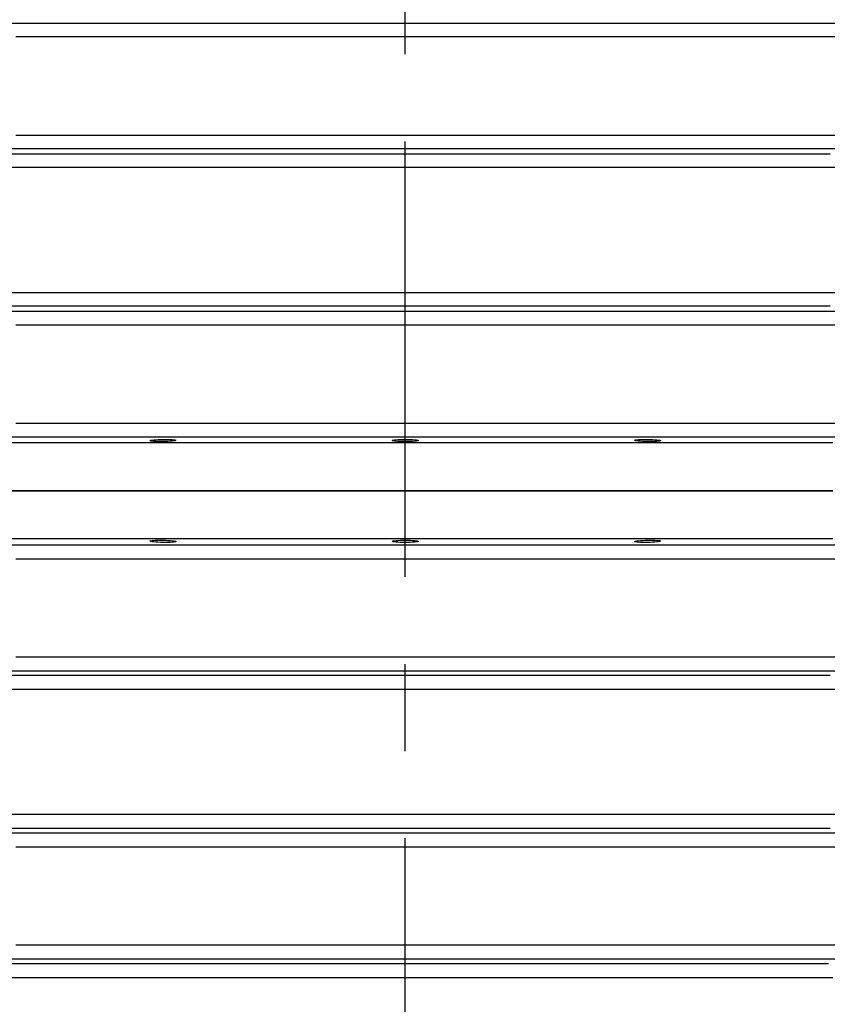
# Model space of a CAD drawing. Header units: millimetres. Extents: x 196 to 2027204, y -221452 to 153872.
# Tile 318 of 381: x 1216677 to 1217265, y -197098 to -196380. Entities that reach past the tile are written whole.
import ezdxf

# ---------------------------------------------------------------- set-up
doc = ezdxf.new("R2010")
doc.units = ezdxf.units.MM
doc.linetypes.add('CENTER', pattern=[50.8, 31.75, -6.35, 6.35, -6.35])
doc.layers.get('Defpoints').update_dxf_attribs({"lineweight": 18})
doc.layers.add('00_Основной', color=163, linetype='Continuous', lineweight=40)
doc.layers.add('ТМ-размеры', color=25, linetype='Continuous', lineweight=20)
doc.styles.add('SFINKS', font='SFINKS.shx', dxfattribs={"width": 0.7, "oblique": 15})
doc.dimstyles.new('кира-50', dxfattribs={"dimtxt": 150, "dimasz": 40, "dimexe": 15, "dimexo": 0, "dimgap": 20, "dimtad": 1, "dimdec": 0, "dimrnd": 5, "dimdsep": 46, "dimtxsty": 'SFINKS', "dimblk1": 'OBLIQUE', "dimblk2": 'OBLIQUE', "dimsah": 1, "dimcen": 2.5, "dimclrd": 252, "dimclre": 252, "dimclrt": 252, "dimadec": 0, "dimazin": 0, "dimtfac": 1, "dimtdec": 0, "dimtofl": 0, "dimtmove": 0, "dimatfit": 3, "dimldrblk": 'OBLIQUE', "dimfxl": 15, "dimtfill": 1, "dimtolj": 1, "dimtzin": 0, "dimlwd": 20, "dimlwe": 20, "dimarcsym": 0})

# ---------------------------------------------------------------- blocks, each defined once
blk = doc.blocks.new('_Oblique')
at = {"color": 0, "linetype": 'ByBlock', "lineweight": -2}
blk.add_line((-0.5, -0.5), (0.5, 0.5), dxfattribs=at)
blk = doc.blocks.new('*D85')
at = {"layer": 'Defpoints', "color": 0, "linetype": 'ByBlock', "lineweight": 50, "transparency": 16777216}
for p in [(1216957.71, -194978.27), (1216957.71, -203390.23), (1218392.05, -203390.23)]:
    blk.add_point(p, dxfattribs=at)
at = {"layer": 'ТМ-размеры', "color": 252, "linetype": 'ByBlock', "lineweight": 20, "transparency": 16777216}
for p, q in [((1216957.71, -194978.27), (1218407.05, -194978.27)), ((1218392.05, -194978.27), (1218392.05, -203390.23)), ((1216957.71, -203390.23), (1218407.05, -203390.23))]:
    blk.add_line(p, q, dxfattribs=at)
at = {"layer": 'ТМ-размеры', "color": 252, "linetype": 'ByBlock', "lineweight": 20, "transparency": 16777216, "xscale": 40, "yscale": 40, "zscale": 40}
for p, rotation in [((1218392.05, -194978.27), 90), ((1218392.05, -203390.23), 270)]:
    blk.add_blockref('_Oblique', p, dxfattribs=dict(at, rotation=rotation))
at = {"layer": 'ТМ-размеры', "color": 252, "linetype": 'ByBlock', "transparency": 16777216, "insert": (1218297.05, -199184.25), "char_height": 150, "attachment_point": 5, "rotation": 90, "style": 'SFINKS', "bg_fill": 3, "box_fill_scale": 1.1, "bg_fill_color": 256, "bg_fill_true_color": 13158600, "bg_fill_transparency": 0}
blk.add_mtext('\\A1;8410', dxfattribs=at)

msp = doc.modelspace()

# ---------------------------------------------------------------- linework, layer by layer
at = {"color": 252, "linetype": 'CENTER', "lineweight": 25, "ltscale": 10}
msp.add_line((1216957.71, -203390.23, 0.2), (1216957.71, -194978.28, 0.2), dxfattribs=at)
at = {"layer": '00_Основной', "color": 252, "lineweight": 25, "ltscale": 10, "elevation": 0.2}
for points in [[(1216670.5, -196382.46), (1216690.22, -196382.46), (1216710.12, -196382.46), (1216730.17, -196382.46), (1216750.38, -196382.46), (1216770.73, -196382.46), (1216791.19, -196382.46), (1216811.76, -196382.46), (1216832.44, -196382.46), (1216853.2, -196382.46), (1216874.01, -196382.46), (1216894.89, -196382.46), (1216915.8, -196382.46), (1216936.75, -196382.46), (1216957.72, -196382.46), (1216978.67, -196382.46), (1216999.61, -196382.46), (1217020.52, -196382.46), (1217041.41, -196382.46), (1217062.22, -196382.46), (1217082.98, -196382.46), (1217103.65, -196382.46), (1217124.23, -196382.46), (1217144.69, -196382.46), (1217165.04, -196382.46), (1217185.24, -196382.46), (1217205.3, -196382.46), (1217225.19, -196382.46), (1217244.92, -196382.46), (1217264.45, -196382.46), (1217283.78, -196382.46)], [(1217280.16, -196392.42), (1217261.03, -196392.42), (1217241.72, -196392.42), (1217222.21, -196392.42), (1217202.55, -196392.42), (1217182.71, -196392.42), (1217162.72, -196392.42), (1217142.61, -196392.42), (1217122.36, -196392.42), (1217102.03, -196392.42), (1217081.59, -196392.42), (1217061.06, -196392.42), (1217040.48, -196392.42), (1217019.83, -196392.42), (1216999.14, -196392.42), (1216978.43, -196392.42), (1216957.72, -196392.42), (1216936.99, -196392.42), (1216916.27, -196392.42), (1216895.58, -196392.42), (1216874.94, -196392.42), (1216854.35, -196392.42), (1216833.83, -196392.42), (1216813.4, -196392.42), (1216793.05, -196392.42), (1216772.82, -196392.42), (1216752.7, -196392.42), (1216732.71, -196392.42), (1216712.87, -196392.42), (1216693.2, -196392.42), (1216673.7, -196392.42)], [(1216673.7, -196464.09), (1216693.2, -196464.09), (1216712.87, -196464.09), (1216732.71, -196464.09), (1216752.7, -196464.09), (1216772.82, -196464.09), (1216793.05, -196464.09), (1216813.4, -196464.09), (1216833.83, -196464.09), (1216854.35, -196464.09), (1216874.94, -196464.09), (1216895.58, -196464.09), (1216916.27, -196464.09), (1216936.99, -196464.09), (1216957.72, -196464.09), (1216978.43, -196464.09), (1216999.14, -196464.09), (1217019.83, -196464.09), (1217040.48, -196464.09), (1217061.06, -196464.09), (1217081.59, -196464.09), (1217102.03, -196464.09), (1217122.36, -196464.09), (1217142.61, -196464.09), (1217162.72, -196464.09), (1217182.71, -196464.09), (1217202.55, -196464.09), (1217222.21, -196464.09), (1217241.72, -196464.09), (1217261.03, -196464.09), (1217280.16, -196464.09)], [(1216669.09, -196477.71), (1216690.51, -196477.71), (1216712.13, -196477.71), (1216733.9, -196477.71), (1216755.84, -196477.71), (1216777.91, -196477.71), (1216800.12, -196477.71), (1216822.43, -196477.71), (1216844.83, -196477.71), (1216867.32, -196477.71), (1216889.86, -196477.71), (1216912.45, -196477.71), (1216935.07, -196477.71), (1216957.72, -196477.71), (1216980.35, -196477.71), (1217002.97, -196477.71), (1217025.56, -196477.71), (1217048.1, -196477.71), (1217070.59, -196477.71), (1217092.99, -196477.71), (1217115.29, -196477.71), (1217137.51, -196477.71), (1217159.58, -196477.71), (1217181.52, -196477.71), (1217203.29, -196477.71), (1217224.91, -196477.71), (1217246.33, -196477.71), (1217267.57, -196477.71)], [(1217283.78, -196474.06), (1217264.45, -196474.06), (1217244.92, -196474.06), (1217225.19, -196474.06), (1217205.3, -196474.06), (1217185.24, -196474.06), (1217165.04, -196474.06), (1217144.69, -196474.06), (1217124.23, -196474.06), (1217103.65, -196474.06), (1217082.98, -196474.06), (1217062.22, -196474.06), (1217041.41, -196474.06), (1217020.52, -196474.06), (1216999.61, -196474.06), (1216978.67, -196474.06), (1216957.72, -196474.06), (1216936.75, -196474.06), (1216915.8, -196474.06), (1216894.89, -196474.06), (1216874.01, -196474.06), (1216853.2, -196474.06), (1216832.44, -196474.06), (1216811.76, -196474.06), (1216791.19, -196474.06), (1216770.73, -196474.06), (1216750.38, -196474.06), (1216730.17, -196474.06), (1216710.12, -196474.06), (1216690.22, -196474.06), (1216670.5, -196474.06)], [(1217270.84, -196487.67), (1217249.39, -196487.67), (1217227.73, -196487.67), (1217205.9, -196487.67), (1217183.89, -196487.67), (1217161.72, -196487.67), (1217139.41, -196487.67), (1217116.97, -196487.67), (1217094.42, -196487.67), (1217071.78, -196487.67), (1217049.06, -196487.67), (1217026.28, -196487.67), (1217003.45, -196487.67), (1216980.59, -196487.67), (1216957.72, -196487.67), (1216934.83, -196487.67), (1216911.97, -196487.67), (1216889.14, -196487.67), (1216866.36, -196487.67), (1216843.64, -196487.67), (1216820.99, -196487.67), (1216798.45, -196487.67), (1216776.02, -196487.67), (1216753.7, -196487.67), (1216731.53, -196487.67), (1216709.52, -196487.67), (1216687.68, -196487.67), (1216666.03, -196487.67)], [(1216666.03, -196578.84), (1216687.68, -196578.84), (1216709.52, -196578.84), (1216731.53, -196578.84), (1216753.7, -196578.84), (1216776.02, -196578.84), (1216798.45, -196578.84), (1216820.99, -196578.84), (1216843.64, -196578.84), (1216866.36, -196578.84), (1216889.14, -196578.84), (1216911.97, -196578.84), (1216934.83, -196578.84), (1216957.72, -196578.84), (1216980.59, -196578.84), (1217003.45, -196578.84), (1217026.28, -196578.84), (1217049.06, -196578.84), (1217071.78, -196578.84), (1217094.42, -196578.84), (1217116.97, -196578.84), (1217139.41, -196578.84), (1217161.72, -196578.84), (1217183.89, -196578.84), (1217205.9, -196578.84), (1217227.73, -196578.84), (1217249.39, -196578.84), (1217270.84, -196578.84)], [(1217267.57, -196588.81), (1217246.33, -196588.81), (1217224.91, -196588.81), (1217203.29, -196588.81), (1217181.52, -196588.81), (1217159.58, -196588.81), (1217137.51, -196588.81), (1217115.29, -196588.81), (1217092.99, -196588.81), (1217070.59, -196588.81), (1217048.1, -196588.81), (1217025.56, -196588.81), (1217002.97, -196588.81), (1216980.35, -196588.81), (1216957.72, -196588.81), (1216935.07, -196588.81), (1216912.45, -196588.81), (1216889.86, -196588.81), (1216867.32, -196588.81), (1216844.83, -196588.81), (1216822.43, -196588.81), (1216800.12, -196588.81), (1216777.91, -196588.81), (1216755.84, -196588.81), (1216733.9, -196588.81), (1216712.13, -196588.81), (1216690.51, -196588.81), (1216669.09, -196588.81)], [(1216670.5, -196592.46), (1216690.22, -196592.46), (1216710.12, -196592.46), (1216730.17, -196592.46), (1216750.38, -196592.46), (1216770.73, -196592.46), (1216791.19, -196592.46), (1216811.76, -196592.46), (1216832.44, -196592.46), (1216853.2, -196592.46), (1216874.01, -196592.46), (1216894.89, -196592.46), (1216915.8, -196592.46), (1216936.75, -196592.46), (1216957.72, -196592.46), (1216978.67, -196592.46), (1216999.61, -196592.46), (1217020.52, -196592.46), (1217041.41, -196592.46), (1217062.22, -196592.46), (1217082.98, -196592.46), (1217103.65, -196592.46), (1217124.23, -196592.46), (1217144.69, -196592.46), (1217165.04, -196592.46), (1217185.24, -196592.46), (1217205.3, -196592.46), (1217225.19, -196592.46), (1217244.92, -196592.46), (1217264.45, -196592.46), (1217283.78, -196592.46)], [(1216673.7, -196602.42), (1216693.2, -196602.42), (1216712.87, -196602.42), (1216732.71, -196602.42), (1216752.7, -196602.42), (1216772.82, -196602.42), (1216793.05, -196602.42), (1216813.4, -196602.42), (1216833.83, -196602.42), (1216854.35, -196602.42), (1216874.94, -196602.42), (1216895.58, -196602.42), (1216916.27, -196602.42), (1216936.99, -196602.42), (1216957.72, -196602.42), (1216978.43, -196602.42), (1216999.14, -196602.42), (1217019.83, -196602.42), (1217040.48, -196602.42), (1217061.06, -196602.42), (1217081.59, -196602.42), (1217102.03, -196602.42), (1217122.36, -196602.42), (1217142.61, -196602.42), (1217162.72, -196602.42), (1217182.71, -196602.42), (1217202.55, -196602.42), (1217222.21, -196602.42), (1217241.72, -196602.42), (1217261.03, -196602.42), (1217280.16, -196602.42)], [(1216673.7, -196674.09), (1216693.2, -196674.09), (1216712.87, -196674.09), (1216732.71, -196674.09), (1216752.7, -196674.09), (1216772.82, -196674.09), (1216793.05, -196674.09), (1216813.4, -196674.09), (1216833.83, -196674.09), (1216854.35, -196674.09), (1216874.94, -196674.09), (1216895.58, -196674.09), (1216916.27, -196674.09), (1216936.99, -196674.09), (1216957.72, -196674.09), (1216978.43, -196674.09), (1216999.14, -196674.09), (1217019.83, -196674.09), (1217040.48, -196674.09), (1217061.06, -196674.09), (1217081.59, -196674.09), (1217102.03, -196674.09), (1217122.36, -196674.09), (1217142.61, -196674.09), (1217162.72, -196674.09), (1217182.71, -196674.09), (1217202.55, -196674.09), (1217222.21, -196674.09), (1217241.72, -196674.09), (1217261.03, -196674.09), (1217280.16, -196674.09)], [(1217269.49, -196688.5), (1217248.12, -196688.5), (1217226.56, -196688.5), (1217204.8, -196688.5), (1217182.89, -196688.5), (1217160.8, -196688.5), (1217138.59, -196688.5), (1217116.25, -196688.5), (1217093.81, -196688.5), (1217071.27, -196688.5), (1217048.65, -196688.5), (1217025.97, -196688.5), (1217003.24, -196688.5), (1216980.48, -196688.5), (1216957.72, -196688.5), (1216934.94, -196688.5), (1216912.18, -196688.5), (1216889.45, -196688.5), (1216866.77, -196688.5), (1216844.15, -196688.5), (1216821.61, -196688.5), (1216799.17, -196688.5), (1216776.83, -196688.5), (1216754.61, -196688.5), (1216732.53, -196688.5), (1216710.62, -196688.5), (1216688.87, -196688.5), (1216667.3, -196688.5)], [(1216670.5, -196684.06), (1216690.22, -196684.06), (1216710.12, -196684.06), (1216730.17, -196684.06), (1216750.38, -196684.06), (1216770.73, -196684.06), (1216791.19, -196684.06), (1216811.76, -196684.06), (1216832.44, -196684.06), (1216853.2, -196684.06), (1216874.01, -196684.06), (1216894.89, -196684.06), (1216915.8, -196684.06), (1216936.75, -196684.06), (1216957.72, -196684.06), (1216978.67, -196684.06), (1216999.61, -196684.06), (1217020.52, -196684.06), (1217041.41, -196684.06), (1217062.22, -196684.06), (1217082.98, -196684.06), (1217103.65, -196684.06), (1217124.23, -196684.06), (1217144.69, -196684.06), (1217165.04, -196684.06), (1217185.24, -196684.06), (1217205.3, -196684.06), (1217225.19, -196684.06), (1217244.92, -196684.06), (1217264.45, -196684.06), (1217283.78, -196684.06)], [(1216667.3, -196723.51), (1216688.87, -196723.51), (1216710.62, -196723.51), (1216732.53, -196723.51), (1216754.61, -196723.51), (1216776.83, -196723.51), (1216799.17, -196723.51), (1216821.61, -196723.51), (1216844.15, -196723.51), (1216866.77, -196723.51), (1216889.45, -196723.51), (1216912.18, -196723.51), (1216934.94, -196723.51), (1216957.72, -196723.51)], [(1217269.49, -196723.51), (1217248.12, -196723.51), (1217226.56, -196723.51), (1217204.8, -196723.51), (1217182.89, -196723.51), (1217160.8, -196723.51), (1217138.59, -196723.51), (1217116.25, -196723.51), (1217093.81, -196723.51), (1217071.27, -196723.51), (1217048.65, -196723.51), (1217025.97, -196723.51), (1217003.24, -196723.51), (1216980.48, -196723.51), (1216957.72, -196723.51), (1216934.94, -196723.51), (1216912.18, -196723.51), (1216889.45, -196723.51), (1216866.77, -196723.51), (1216844.15, -196723.51), (1216821.61, -196723.51), (1216799.17, -196723.51), (1216776.83, -196723.51), (1216754.61, -196723.51), (1216732.53, -196723.51), (1216710.62, -196723.51), (1216688.87, -196723.51), (1216667.3, -196723.51)], [(1216957.72, -196723.51), (1216980.48, -196723.51), (1217003.24, -196723.51), (1217025.97, -196723.51), (1217048.65, -196723.51), (1217071.27, -196723.51), (1217093.81, -196723.51), (1217116.25, -196723.51), (1217138.59, -196723.51), (1217160.8, -196723.51), (1217182.89, -196723.51), (1217204.8, -196723.51), (1217226.56, -196723.51), (1217248.12, -196723.51), (1217269.49, -196723.51)], [(1216957.72, -196758.51), (1216934.94, -196758.51), (1216912.18, -196758.51), (1216889.45, -196758.51), (1216866.77, -196758.51), (1216844.15, -196758.51), (1216821.61, -196758.51), (1216799.17, -196758.51), (1216776.83, -196758.51), (1216754.61, -196758.51), (1216732.53, -196758.51), (1216710.62, -196758.51), (1216688.87, -196758.51), (1216667.3, -196758.51)], [(1217269.49, -196758.51), (1217248.12, -196758.51), (1217226.56, -196758.51), (1217204.8, -196758.51), (1217182.89, -196758.51), (1217160.8, -196758.51), (1217138.59, -196758.51), (1217116.25, -196758.51), (1217093.81, -196758.51), (1217071.27, -196758.51), (1217048.65, -196758.51), (1217025.97, -196758.51), (1217003.24, -196758.51), (1216980.48, -196758.51), (1216957.72, -196758.51)], [(1217283.78, -196762.95), (1217264.45, -196762.95), (1217244.92, -196762.95), (1217225.19, -196762.95), (1217205.3, -196762.95), (1217185.24, -196762.95), (1217165.04, -196762.95), (1217144.69, -196762.95), (1217124.23, -196762.95), (1217103.65, -196762.95), (1217082.98, -196762.95), (1217062.22, -196762.95), (1217041.41, -196762.95), (1217020.52, -196762.95), (1216999.61, -196762.95), (1216978.67, -196762.95), (1216957.72, -196762.95), (1216936.75, -196762.95), (1216915.8, -196762.95), (1216894.89, -196762.95), (1216874.01, -196762.95), (1216853.2, -196762.95), (1216832.44, -196762.95), (1216811.76, -196762.95), (1216791.19, -196762.95), (1216770.73, -196762.95), (1216750.38, -196762.95), (1216730.17, -196762.95), (1216710.12, -196762.95), (1216690.22, -196762.95), (1216670.5, -196762.95)], [(1216673.7, -196772.91), (1216693.2, -196772.91), (1216712.87, -196772.91), (1216732.71, -196772.91), (1216752.7, -196772.91), (1216772.82, -196772.91), (1216793.05, -196772.91), (1216813.4, -196772.91), (1216833.83, -196772.91), (1216854.35, -196772.91), (1216874.94, -196772.91), (1216895.58, -196772.91), (1216916.27, -196772.91), (1216936.99, -196772.91), (1216957.72, -196772.91), (1216978.43, -196772.91), (1216999.14, -196772.91), (1217019.83, -196772.91), (1217040.48, -196772.91), (1217061.06, -196772.91), (1217081.59, -196772.91), (1217102.03, -196772.91), (1217122.36, -196772.91), (1217142.61, -196772.91), (1217162.72, -196772.91), (1217182.71, -196772.91), (1217202.55, -196772.91), (1217222.21, -196772.91), (1217241.72, -196772.91), (1217261.03, -196772.91), (1217280.16, -196772.91)], [(1217280.16, -196844.6), (1217261.03, -196844.6), (1217241.72, -196844.6), (1217222.21, -196844.6), (1217202.55, -196844.6), (1217182.71, -196844.6), (1217162.72, -196844.6), (1217142.61, -196844.6), (1217122.36, -196844.6), (1217102.03, -196844.6), (1217081.59, -196844.6), (1217061.06, -196844.6), (1217040.48, -196844.6), (1217019.83, -196844.6), (1216999.14, -196844.6), (1216978.43, -196844.6), (1216957.72, -196844.6), (1216936.99, -196844.6), (1216916.27, -196844.6), (1216895.58, -196844.6), (1216874.94, -196844.6), (1216854.35, -196844.6), (1216833.83, -196844.6), (1216813.4, -196844.6), (1216793.05, -196844.6), (1216772.82, -196844.6), (1216752.7, -196844.6), (1216732.71, -196844.6), (1216712.87, -196844.6), (1216693.2, -196844.6), (1216673.7, -196844.6)], [(1217267.57, -196858.2), (1217246.33, -196858.2), (1217224.91, -196858.2), (1217203.29, -196858.2), (1217181.52, -196858.2), (1217159.58, -196858.2), (1217137.51, -196858.2), (1217115.29, -196858.2), (1217092.99, -196858.2), (1217070.59, -196858.2), (1217048.1, -196858.2), (1217025.56, -196858.2), (1217002.97, -196858.2), (1216980.35, -196858.2), (1216957.72, -196858.2), (1216935.07, -196858.2), (1216912.45, -196858.2), (1216889.86, -196858.2), (1216867.32, -196858.2), (1216844.83, -196858.2), (1216822.43, -196858.2), (1216800.12, -196858.2), (1216777.91, -196858.2), (1216755.84, -196858.2), (1216733.9, -196858.2), (1216712.13, -196858.2), (1216690.51, -196858.2), (1216669.09, -196858.2)], [(1216670.5, -196854.56), (1216690.22, -196854.56), (1216710.12, -196854.56), (1216730.17, -196854.56), (1216750.38, -196854.56), (1216770.73, -196854.56), (1216791.19, -196854.56), (1216811.76, -196854.56), (1216832.44, -196854.56), (1216853.2, -196854.56), (1216874.01, -196854.56), (1216894.89, -196854.56), (1216915.8, -196854.56), (1216936.75, -196854.56), (1216957.72, -196854.56), (1216978.67, -196854.56), (1216999.61, -196854.56), (1217020.52, -196854.56), (1217041.41, -196854.56), (1217062.22, -196854.56), (1217082.98, -196854.56), (1217103.65, -196854.56), (1217124.23, -196854.56), (1217144.69, -196854.56), (1217165.04, -196854.56), (1217185.24, -196854.56), (1217205.3, -196854.56), (1217225.19, -196854.56), (1217244.92, -196854.56), (1217264.45, -196854.56), (1217283.78, -196854.56)], [(1216666.04, -196868.16), (1216687.68, -196868.16), (1216709.53, -196868.16), (1216731.54, -196868.16), (1216753.71, -196868.16), (1216776.02, -196868.16), (1216798.46, -196868.16), (1216820.99, -196868.16), (1216843.64, -196868.16), (1216866.36, -196868.16), (1216889.14, -196868.16), (1216911.97, -196868.16), (1216934.83, -196868.16), (1216957.72, -196868.16), (1216980.59, -196868.16), (1217003.45, -196868.16), (1217026.28, -196868.16), (1217049.06, -196868.16), (1217071.78, -196868.16), (1217094.42, -196868.16), (1217116.96, -196868.16), (1217139.4, -196868.16), (1217161.71, -196868.16), (1217183.87, -196868.16), (1217205.89, -196868.16), (1217227.73, -196868.16), (1217249.38, -196868.16), (1217270.84, -196868.16)], [(1217270.84, -196959.35), (1217249.38, -196959.35), (1217227.73, -196959.35), (1217205.89, -196959.35), (1217183.87, -196959.35), (1217161.71, -196959.35), (1217139.4, -196959.35), (1217116.96, -196959.35), (1217094.42, -196959.35), (1217071.78, -196959.35), (1217049.06, -196959.35), (1217026.28, -196959.35), (1217003.45, -196959.35), (1216980.59, -196959.35), (1216957.72, -196959.35), (1216934.83, -196959.35), (1216911.97, -196959.35), (1216889.14, -196959.35), (1216866.36, -196959.35), (1216843.64, -196959.35), (1216820.99, -196959.35), (1216798.46, -196959.35), (1216776.02, -196959.35), (1216753.71, -196959.35), (1216731.54, -196959.35), (1216709.53, -196959.35), (1216687.68, -196959.35), (1216666.04, -196959.35)], [(1216669.09, -196969.3), (1216690.51, -196969.3), (1216712.13, -196969.3), (1216733.9, -196969.3), (1216755.84, -196969.3), (1216777.91, -196969.3), (1216800.12, -196969.3), (1216822.43, -196969.3), (1216844.83, -196969.3), (1216867.32, -196969.3), (1216889.86, -196969.3), (1216912.45, -196969.3), (1216935.07, -196969.3), (1216957.72, -196969.3), (1216980.35, -196969.3), (1217002.97, -196969.3), (1217025.56, -196969.3), (1217048.1, -196969.3), (1217070.59, -196969.3), (1217092.99, -196969.3), (1217115.29, -196969.3), (1217137.51, -196969.3), (1217159.58, -196969.3), (1217181.52, -196969.3), (1217203.29, -196969.3), (1217224.91, -196969.3), (1217246.33, -196969.3), (1217267.57, -196969.3)], [(1217283.78, -196972.95), (1217264.45, -196972.95), (1217244.92, -196972.95), (1217225.19, -196972.95), (1217205.3, -196972.95), (1217185.24, -196972.95), (1217165.04, -196972.95), (1217144.69, -196972.95), (1217124.23, -196972.95), (1217103.65, -196972.95), (1217082.98, -196972.95), (1217062.22, -196972.95), (1217041.41, -196972.95), (1217020.52, -196972.95), (1216999.61, -196972.95), (1216978.67, -196972.95), (1216957.72, -196972.95), (1216936.75, -196972.95), (1216915.8, -196972.95), (1216894.89, -196972.95), (1216874.01, -196972.95), (1216853.2, -196972.95), (1216832.44, -196972.95), (1216811.76, -196972.95), (1216791.19, -196972.95), (1216770.73, -196972.95), (1216750.38, -196972.95), (1216730.17, -196972.95), (1216710.12, -196972.95), (1216690.22, -196972.95), (1216670.5, -196972.95)], [(1216673.7, -196982.92), (1216693.2, -196982.92), (1216712.87, -196982.92), (1216732.71, -196982.92), (1216752.7, -196982.92), (1216772.82, -196982.92), (1216793.05, -196982.92), (1216813.4, -196982.92), (1216833.83, -196982.92), (1216854.35, -196982.92), (1216874.94, -196982.92), (1216895.58, -196982.92), (1216916.27, -196982.92), (1216936.99, -196982.92), (1216957.72, -196982.92), (1216978.43, -196982.92), (1216999.14, -196982.92), (1217019.83, -196982.92), (1217040.48, -196982.92), (1217061.06, -196982.92), (1217081.59, -196982.92), (1217102.03, -196982.92), (1217122.36, -196982.92), (1217142.61, -196982.92), (1217162.72, -196982.92), (1217182.71, -196982.92), (1217202.55, -196982.92), (1217222.21, -196982.92), (1217241.72, -196982.92), (1217261.03, -196982.92), (1217280.16, -196982.92)], [(1217280.16, -197054.58), (1217261.03, -197054.58), (1217241.72, -197054.58), (1217222.21, -197054.58), (1217202.55, -197054.58), (1217182.71, -197054.58), (1217162.72, -197054.58), (1217142.61, -197054.58), (1217122.36, -197054.58), (1217102.03, -197054.58), (1217081.59, -197054.58), (1217061.06, -197054.58), (1217040.48, -197054.58), (1217019.83, -197054.58), (1216999.14, -197054.58), (1216978.43, -197054.58), (1216957.72, -197054.58), (1216936.99, -197054.58), (1216916.27, -197054.58), (1216895.58, -197054.58), (1216874.94, -197054.58), (1216854.35, -197054.58), (1216833.83, -197054.58), (1216813.4, -197054.58), (1216793.05, -197054.58), (1216772.82, -197054.58), (1216752.7, -197054.58), (1216732.71, -197054.58), (1216712.87, -197054.58), (1216693.2, -197054.58), (1216673.7, -197054.58)], [(1217266.21, -197068.2), (1217245.07, -197068.2), (1217223.74, -197068.2), (1217202.21, -197068.2), (1217180.52, -197068.2), (1217158.67, -197068.2), (1217136.7, -197068.2), (1217114.59, -197068.2), (1217092.38, -197068.2), (1217070.08, -197068.2), (1217047.69, -197068.2), (1217025.25, -197068.2), (1217002.76, -197068.2), (1216980.24, -197068.2), (1216957.72, -197068.2), (1216935.18, -197068.2), (1216912.66, -197068.2), (1216890.16, -197068.2), (1216867.73, -197068.2), (1216845.35, -197068.2), (1216823.04, -197068.2), (1216800.83, -197068.2), (1216778.73, -197068.2), (1216756.75, -197068.2), (1216734.9, -197068.2), (1216713.21, -197068.2), (1216691.68, -197068.2), (1216670.34, -197068.2)], [(1216670.5, -197064.55), (1216690.22, -197064.55), (1216710.12, -197064.55), (1216730.17, -197064.55), (1216750.38, -197064.55), (1216770.73, -197064.55), (1216791.19, -197064.55), (1216811.76, -197064.55), (1216832.44, -197064.55), (1216853.2, -197064.55), (1216874.01, -197064.55), (1216894.89, -197064.55), (1216915.8, -197064.55), (1216936.75, -197064.55), (1216957.72, -197064.55), (1216978.67, -197064.55), (1216999.61, -197064.55), (1217020.52, -197064.55), (1217041.41, -197064.55), (1217062.22, -197064.55), (1217082.98, -197064.55), (1217103.65, -197064.55), (1217124.23, -197064.55), (1217144.69, -197064.55), (1217165.04, -197064.55), (1217185.24, -197064.55), (1217205.3, -197064.55), (1217225.19, -197064.55), (1217244.92, -197064.55), (1217264.45, -197064.55), (1217283.78, -197064.55)], [(1216667.3, -197078.16), (1216688.87, -197078.16), (1216710.62, -197078.16), (1216732.53, -197078.16), (1216754.61, -197078.16), (1216776.83, -197078.16), (1216799.17, -197078.16), (1216821.61, -197078.16), (1216844.15, -197078.16), (1216866.77, -197078.16), (1216889.45, -197078.16), (1216912.18, -197078.16), (1216934.94, -197078.16), (1216957.72, -197078.16), (1216980.48, -197078.16), (1217003.24, -197078.16), (1217025.97, -197078.16), (1217048.65, -197078.16), (1217071.27, -197078.16), (1217093.81, -197078.16), (1217116.25, -197078.16), (1217138.59, -197078.16), (1217160.8, -197078.16), (1217182.89, -197078.16), (1217204.8, -197078.16), (1217226.56, -197078.16), (1217248.12, -197078.16), (1217269.49, -197078.16)]]:
    msp.add_lwpolyline(points, dxfattribs=at)
for points in [[(1216774.33, -196686.3), (1216775.78, -196686.17), (1216777.45, -196686.07), (1216779.24, -196685.99), (1216781.07, -196685.95), (1216782.91, -196685.92), (1216784.7, -196685.95), (1216786.35, -196685.99), (1216787.78, -196686.06), (1216788.93, -196686.17), (1216789.79, -196686.3), (1216790.32, -196686.44), (1216790.49, -196686.6), (1216790.29, -196686.75), (1216789.72, -196686.92), (1216788.83, -196687.08), (1216787.65, -196687.22), (1216786.21, -196687.34), (1216784.54, -196687.44), (1216782.74, -196687.53), (1216780.91, -196687.57), (1216779.07, -196687.58), (1216777.28, -196687.57), (1216775.62, -196687.53), (1216774.2, -196687.46), (1216773.05, -196687.34), (1216772.17, -196687.22), (1216771.65, -196687.08), (1216771.49, -196686.92), (1216771.69, -196686.76), (1216772.24, -196686.6), (1216773.14, -196686.44)], [(1216951.04, -196686.17), (1216952.48, -196686.06), (1216954.14, -196685.99), (1216955.94, -196685.95), (1216957.79, -196685.92), (1216959.62, -196685.95), (1216961.41, -196685.99), (1216963.07, -196686.07), (1216964.48, -196686.17), (1216965.65, -196686.3), (1216966.51, -196686.44), (1216967.05, -196686.61), (1216967.21, -196686.76), (1216967.02, -196686.94), (1216966.45, -196687.09), (1216965.56, -196687.23), (1216964.39, -196687.34), (1216962.95, -196687.46), (1216961.28, -196687.53), (1216959.48, -196687.57), (1216957.65, -196687.58), (1216955.81, -196687.57), (1216954.02, -196687.53), (1216952.37, -196687.44), (1216950.94, -196687.34), (1216949.77, -196687.22), (1216948.91, -196687.08), (1216948.37, -196686.92), (1216948.21, -196686.75), (1216948.4, -196686.6), (1216948.95, -196686.44), (1216949.86, -196686.3)], [(1217127.74, -196686.06), (1217129.19, -196685.99), (1217130.86, -196685.93), (1217132.65, -196685.92), (1217134.48, -196685.95), (1217136.33, -196685.99), (1217138.11, -196686.07), (1217139.76, -196686.19), (1217141.19, -196686.31), (1217142.34, -196686.46), (1217143.22, -196686.61), (1217143.76, -196686.78), (1217143.94, -196686.94), (1217143.74, -196687.09), (1217143.18, -196687.23), (1217142.3, -196687.36), (1217141.12, -196687.46), (1217139.69, -196687.53), (1217138.03, -196687.57), (1217136.22, -196687.58), (1217134.39, -196687.57), (1217132.55, -196687.51), (1217130.76, -196687.44), (1217129.11, -196687.33), (1217127.68, -196687.2), (1217126.51, -196687.06), (1217125.64, -196686.91), (1217125.1, -196686.75), (1217124.93, -196686.58), (1217125.13, -196686.43), (1217125.68, -196686.28), (1217126.57, -196686.16)], [(1216774.29, -196760.71), (1216773.1, -196760.57), (1216772.23, -196760.4), (1216771.68, -196760.24), (1216771.48, -196760.09), (1216771.66, -196759.93), (1216772.2, -196759.79), (1216773.07, -196759.66), (1216774.23, -196759.56), (1216775.65, -196759.48), (1216777.31, -196759.44), (1216779.1, -196759.42), (1216780.94, -196759.44), (1216782.81, -196759.5), (1216784.6, -196759.56), (1216786.25, -196759.68), (1216787.68, -196759.8), (1216788.86, -196759.94), (1216789.74, -196760.1), (1216790.29, -196760.26), (1216790.49, -196760.42), (1216790.32, -196760.58), (1216789.78, -196760.72), (1216788.9, -196760.85), (1216787.73, -196760.95), (1216786.31, -196761.03), (1216784.64, -196761.08), (1216782.87, -196761.09), (1216781.02, -196761.08), (1216779.18, -196761.02), (1216777.39, -196760.95), (1216775.73, -196760.84)], [(1216951, -196760.85), (1216949.83, -196760.72), (1216948.94, -196760.57), (1216948.39, -196760.41), (1216948.21, -196760.26), (1216948.39, -196760.09), (1216948.94, -196759.93), (1216949.8, -196759.79), (1216950.97, -196759.66), (1216952.4, -196759.56), (1216954.03, -196759.5), (1216955.84, -196759.44), (1216957.69, -196759.42), (1216959.54, -196759.44), (1216961.33, -196759.5), (1216962.98, -196759.56), (1216964.42, -196759.66), (1216965.59, -196759.79), (1216966.47, -196759.93), (1216967.02, -196760.09), (1216967.21, -196760.26), (1216967.03, -196760.41), (1216966.49, -196760.57), (1216965.62, -196760.71), (1216964.46, -196760.84), (1216963.02, -196760.95), (1216961.37, -196761.02), (1216959.58, -196761.08), (1216957.73, -196761.09), (1216955.9, -196761.08), (1216954.11, -196761.02), (1216952.44, -196760.95)], [(1217127.71, -196760.95), (1217126.54, -196760.85), (1217125.67, -196760.72), (1217125.12, -196760.58), (1217124.93, -196760.42), (1217125.12, -196760.27), (1217125.67, -196760.1), (1217126.53, -196759.94), (1217127.7, -196759.8), (1217129.13, -196759.68), (1217130.77, -196759.58), (1217132.57, -196759.5), (1217134.42, -196759.44), (1217136.27, -196759.42), (1217138.07, -196759.44), (1217139.72, -196759.48), (1217141.15, -196759.55), (1217142.32, -196759.66), (1217143.19, -196759.78), (1217143.74, -196759.92), (1217143.94, -196760.07), (1217143.76, -196760.24), (1217143.22, -196760.4), (1217142.34, -196760.55), (1217141.17, -196760.71), (1217139.74, -196760.84), (1217138.09, -196760.93), (1217136.29, -196761.02), (1217134.46, -196761.08), (1217132.61, -196761.09), (1217130.82, -196761.08), (1217129.16, -196761.03)]]:
    msp.add_lwpolyline(points, close=True, dxfattribs=at)

# ---------------------------------------------------------------- next in the draw order: dimensions: what is measured, and where the dimension line sits
at = {"layer": 'ТМ-размеры', "color": 3, "linetype": 'ByBlock'}
dim = msp.add_linear_dim(base=(1218392.05, -203390.23, 0.2), p1=(1216957.71, -194978.27, 0.2), p2=(1216957.71, -203390.23, 0.2), angle=90, dimstyle='кира-50', dxfattribs=at)
dim.commit()
dim.dimension.update_dxf_attribs({"geometry": '*D85', "text_midpoint": (1218297.05, -199184.25, 0.2)})

doc.saveas('drawing.dxf')
